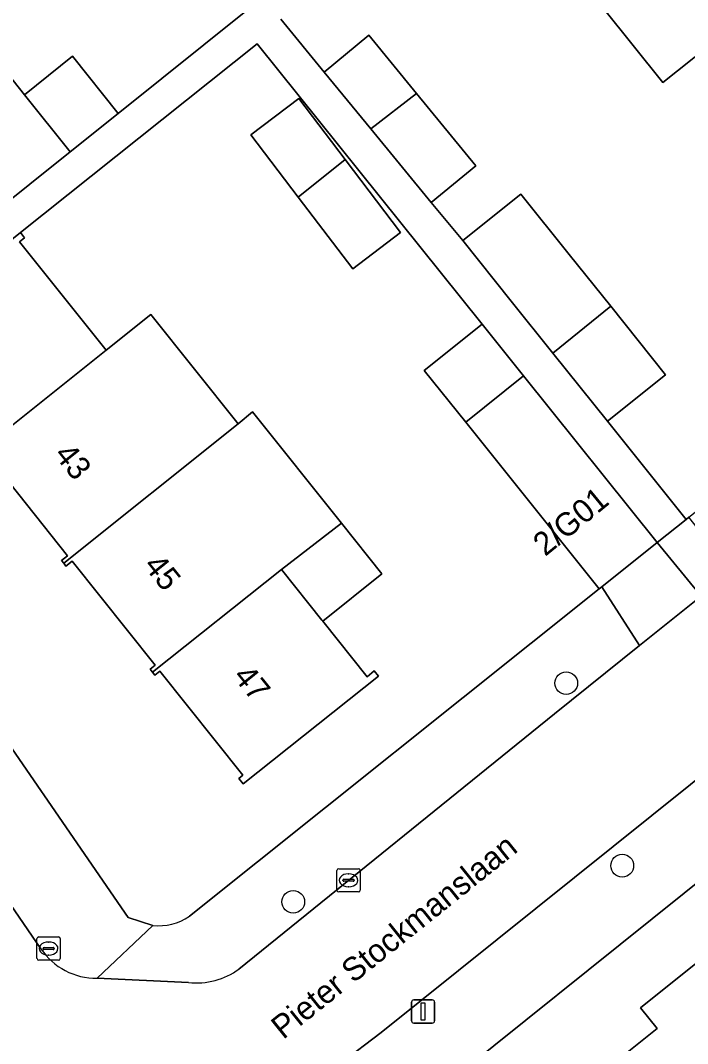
# Model space of a CAD drawing. Extents: x 157445 to 158888, y 383061 to 384688.
# Drawn here: x 158155.69 to 158184.37, y 383936.42 to 383980.42 of the extents above; entities that cross this region are included whole.
import ezdxf

# ---------------------------------------------------------------- set-up
doc = ezdxf.new("R2010")
doc.units = 0
for name, color, linetype in [('IMGEO_Boom', 7, 'Continuous'), ('IMGEO_Erf', 7, 'Continuous'), ('IMGEO_Kolk', 7, 'Continuous'), ('IMGEO_Lichtmast', 7, 'Continuous'), ('IMGEO_Openbare_ruimte_label', 7, 'Continuous'), ('IMGEO_Pand', 7, 'Continuous'), ('IMGEO_Pand_nummerreeks', 7, 'Continuous'), ('IMGEO_Rijbaan_lokaal_open', 7, 'Continuous'), ('IMGEO_Voetpad_open', 7, 'Continuous')]:
    doc.layers.add(name, color=color, linetype=linetype)

msp = doc.modelspace()

# ---------------------------------------------------------------- linework, layer by layer
at = {"layer": 'IMGEO_Boom'}
for centre in [(158179.155, 383951.921), (158181.563, 383944.072), (158167.421, 383942.516)]:
    msp.add_circle(centre, 0.489, dxfattribs=at)
at = {"layer": 'IMGEO_Erf'}
for points in [[(158192.773, 383969.922), (158190.865, 383972.311), (158188.505, 383970.427), (158186.695, 383972.693), (158184.819, 383975.043), (158187.179, 383976.927), (158185.27, 383979.318), (158183.309, 383977.751), (158179.482, 383982.54)], [(158151.728, 383982.412), (158153.959, 383979.62), (158155.867, 383977.23), (158157.932, 383978.883), (158159.899, 383976.427), (158165.451, 383980.88)], [(158166.883, 383980.474), (158168.744, 383978.205), (158170.668, 383979.784), (158172.717, 383977.287), (158175.272, 383974.173), (158173.348, 383972.594), (158174.708, 383970.953), (158177.204, 383972.952), (158179.288, 383970.351), (158181.069, 383968.128), (158183.427, 383965.183), (158180.928, 383963.186), (158184.31, 383958.963), (158184.428, 383959.058), (158186.635, 383960.822), (158186.808, 383960.961), (158198.685, 383970.542), (158203.048, 383974)], [(158180.573, 383955.975), (158174.833, 383963.142), (158173.053, 383965.365), (158175.543, 383967.359), (158165.869, 383979.417), (158155.699, 383971.298), (158155.874, 383971.08), (158155.656, 383970.906), (158159.383, 383966.24), (158161.303, 383967.773), (158165.057, 383963.073), (158165.665, 383963.583), (158169.488, 383958.798), (158171.228, 383956.62), (158168.688, 383954.591), (158170.6, 383952.2), (158170.905, 383952.445), (158171.082, 383952.228), (158165.274, 383947.588), (158165.088, 383947.821), (158165.259, 383947.958), (158161.683, 383952.434), (158161.471, 383952.265), (158161.37, 383952.391), (158161.269, 383952.517), (158161.486, 383952.691), (158157.912, 383957.165), (158157.65, 383956.955), (158157.552, 383957.078), (158157.456, 383957.198), (158157.713, 383957.403), (158154.172, 383961.836)], [(158145.605, 383963.235), (158160.318, 383941.84), (158161.379, 383941.503)], [(158162.956, 383941.894), (158180.573, 383955.975)], [(158181.123, 383935.527), (158183.059, 383937.074), (158182.347, 383937.964), (158185.012, 383940.092), (158185.723, 383939.202), (158185.969, 383939.398), (158190.74, 383943.208), (158188.35, 383946.199), (158169.17, 383930.808)]]:
    msp.add_lwpolyline(points, dxfattribs=at)
msp.add_lwpolyline([(158167.632, 383972.829), (158165.6, 383975.504), (158167.655, 383977.065), (158169.649, 383974.44), (158172.029, 383971.307), (158169.975, 383969.746)], close=True, dxfattribs=at)
msp.add_arc((158161.641, 383943.823), 2.335, 263.5639, 304.2862, dxfattribs=at)
at = {"layer": 'IMGEO_Kolk'}
for p, q in [((158169.299, 383943.016), (158169.299, 383943.868)), ((158169.374, 383943.942), (158170.226, 383943.942)), ((158170.3, 383943.868), (158170.3, 383943.016)), ((158169.558, 383943.436), (158169.558, 383943.448)), ((158169.996, 383943.399), (158169.598, 383943.399)), ((158169.601, 383943.485), (158169.999, 383943.485)), ((158169.787, 383943.722), (158169.812, 383943.722)), ((158170.042, 383943.448), (158170.042, 383943.436)), ((158170.226, 383942.942), (158169.374, 383942.942)), ((158169.81, 383943.162), (158169.785, 383943.162)), ((158156.405, 383940.081), (158156.405, 383940.933)), ((158156.48, 383941.007), (158157.332, 383941.007)), ((158156.893, 383940.787), (158156.918, 383940.787)), ((158157.406, 383940.933), (158157.406, 383940.081)), ((158156.664, 383940.501), (158156.664, 383940.513)), ((158157.102, 383940.464), (158156.704, 383940.464)), ((158156.707, 383940.55), (158157.105, 383940.55)), ((158156.916, 383940.227), (158156.891, 383940.227)), ((158157.148, 383940.513), (158157.148, 383940.501)), ((158157.332, 383940.007), (158156.48, 383940.007))]:
    msp.add_line(p, q, dxfattribs=at)
for points in [[(158169.299, 383943.016), (158169.299, 383943.868)], [(158169.374, 383943.942), (158170.226, 383943.942)], [(158170.3, 383943.868), (158170.3, 383943.016)], [(158170.226, 383942.942), (158169.374, 383942.942)], [(158156.405, 383940.081), (158156.405, 383940.933)], [(158156.48, 383941.007), (158157.332, 383941.007)], [(158157.406, 383940.933), (158157.406, 383940.081)], [(158157.332, 383940.007), (158156.48, 383940.007)]]:
    msp.add_lwpolyline(points, dxfattribs=at)
for centre, radius, start, end in [((158169.376, 383943.866), 0.0765, 91.552, 178.448), ((158169.376, 383943.866), 0.0765, 91.552, 178.448), ((158170.224, 383943.866), 0.0765, 1.552, 88.448), ((158170.224, 383943.866), 0.0765, 1.552, 88.448), ((158169.598, 383943.445), 0.0403, 85.8775, 175.7526), ((158169.595, 383943.435), 0.0366, 178.938, 274.7102), ((158169.999, 383943.442), 0.043, 264.8664, 352.4533), ((158170.003, 383943.447), 0.0386, 1.7309, 96.639), ((158169.376, 383943.018), 0.0765, 181.552, 268.448), ((158169.376, 383943.018), 0.0765, 181.552, 268.448), ((158170.224, 383943.018), 0.0765, 271.552, 358.448), ((158170.224, 383943.018), 0.0765, 271.552, 358.448), ((158156.482, 383940.931), 0.0765, 91.552, 178.448), ((158156.482, 383940.931), 0.0765, 91.552, 178.448), ((158157.33, 383940.931), 0.0765, 1.552, 88.448), ((158157.33, 383940.931), 0.0765, 1.552, 88.448), ((158156.704, 383940.51), 0.0403, 85.8775, 175.7526), ((158156.701, 383940.5), 0.0366, 178.938, 274.7102), ((158157.105, 383940.507), 0.043, 264.8664, 352.4533), ((158157.109, 383940.512), 0.0386, 1.7309, 96.639), ((158156.482, 383940.083), 0.0765, 181.552, 268.448), ((158156.482, 383940.083), 0.0765, 181.552, 268.448), ((158157.33, 383940.083), 0.0765, 271.552, 358.448), ((158157.33, 383940.083), 0.0765, 271.552, 358.448)]:
    msp.add_arc(centre, radius, start, end, dxfattribs=at)
for centre, major_axis, ratio, start_param, end_param in [((158169.786, 383943.442), (-0.387, 0.002), 0.722429, 4.712389, 7.853982), ((158169.811, 383943.442), (-0.39, 0.002), 0.717154, 1.570796, 4.712389), ((158156.892, 383940.507), (-0.387, 0.002), 0.722429, 4.712389, 7.853982), ((158156.917, 383940.507), (-0.39, 0.002), 0.717154, 1.570796, 4.712389)]:
    msp.add_ellipse(centre, major_axis=major_axis, ratio=ratio, start_param=start_param, end_param=end_param, dxfattribs=at)
at = {"layer": 'IMGEO_Lichtmast'}
for p, q in [((158172.506, 383937.402), (158172.506, 383938.202)), ((158172.506, 383938.202), (158172.506, 383937.402)), ((158172.606, 383938.302), (158173.396, 383938.302)), ((158173.396, 383938.302), (158172.606, 383938.302)), ((158173.496, 383938.202), (158173.496, 383937.402)), ((158173.496, 383937.402), (158173.496, 383938.202)), ((158173.396, 383937.302), (158172.606, 383937.302)), ((158172.606, 383937.302), (158173.396, 383937.302))]:
    msp.add_line(p, q, dxfattribs=at)
msp.add_lwpolyline([(158172.926, 383938.177), (158173.076, 383938.177), (158173.076, 383937.427), (158172.926, 383937.427), (158172.926, 383938.177)], dxfattribs=at)
for centre, start, end in [((158172.606, 383938.202), 90, 180), ((158172.606, 383938.202), 90, 180), ((158173.396, 383938.202), 0, 90), ((158173.396, 383938.202), 360, 90), ((158172.606, 383937.402), 180, 270), ((158172.606, 383937.402), 180, 270), ((158173.396, 383937.402), 270, 0), ((158173.396, 383937.402), 270, 0)]:
    msp.add_arc(centre, 0.1, start, end, dxfattribs=at)
at = {"layer": 'IMGEO_Pand'}
for points in [[(158190.806, 383983.748), (158190.749, 383983.82), (158190.528, 383983.644), (158186.904, 383988.182), (158187.142, 383988.372), (158187.05, 383988.488), (158179.482, 383982.54), (158183.309, 383977.751), (158185.27, 383979.318)], [(158157.832, 383974.772), (158155.867, 383977.23), (158153.959, 383979.62), (158151.136, 383977.364), (158152.009, 383976.271), (158149.24, 383974.058), (158150.28, 383972.757), (158147.103, 383970.213), (158149.07, 383967.756)], [(158168.744, 383978.205), (158170.755, 383975.754), (158172.717, 383977.287), (158170.668, 383979.784)], [(158157.832, 383974.772), (158159.899, 383976.427), (158157.932, 383978.883), (158155.867, 383977.23)], [(158170.755, 383975.754), (158173.348, 383972.594), (158175.272, 383974.173), (158172.717, 383977.287)], [(158169.649, 383974.44), (158167.655, 383977.065), (158165.6, 383975.504), (158167.632, 383972.829)], [(158169.649, 383974.44), (158167.632, 383972.829), (158169.975, 383969.746), (158172.029, 383971.307)], [(158179.288, 383970.351), (158177.204, 383972.952), (158174.708, 383970.953), (158176.791, 383968.352), (158178.585, 383966.112), (158181.069, 383968.128)], [(158153.781, 383961.765), (158159.383, 383966.24), (158155.656, 383970.906), (158155.874, 383971.08), (158155.699, 383971.298), (158153.8, 383969.782), (158149.893, 383966.661), (158150.102, 383966.399), (158150.338, 383966.587), (158153.913, 383962.112), (158153.663, 383961.913)], [(158181.069, 383968.128), (158178.585, 383966.112), (158180.928, 383963.186), (158183.427, 383965.183)], [(158157.552, 383957.078), (158165.057, 383963.073), (158161.303, 383967.773), (158159.383, 383966.24), (158153.781, 383961.765), (158153.899, 383961.617), (158154.172, 383961.836), (158157.713, 383957.403), (158157.456, 383957.198)], [(158177.325, 383965.133), (158175.543, 383967.359), (158173.053, 383965.365), (158174.833, 383963.142)], [(158177.325, 383965.133), (158174.833, 383963.142), (158180.573, 383955.975), (158180.68, 383956.061), (158183.064, 383957.966)], [(158166.911, 383956.816), (158169.488, 383958.798), (158165.665, 383963.583), (158165.057, 383963.073), (158157.552, 383957.078), (158157.65, 383956.955), (158157.912, 383957.165), (158161.486, 383952.691), (158161.269, 383952.517), (158161.37, 383952.391)], [(158169.488, 383958.798), (158166.911, 383956.816), (158168.653, 383954.635), (158168.688, 383954.591), (158171.228, 383956.62)], [(158171.082, 383952.228), (158170.905, 383952.445), (158170.6, 383952.2), (158168.688, 383954.591), (158168.653, 383954.635), (158166.911, 383956.816), (158161.37, 383952.391), (158161.471, 383952.265), (158161.683, 383952.434), (158165.259, 383947.958), (158165.088, 383947.821), (158165.274, 383947.588)], [(158185.969, 383939.398), (158185.723, 383939.202), (158185.012, 383940.092), (158182.347, 383937.964), (158183.059, 383937.074), (158181.123, 383935.527), (158185.478, 383930.075), (158187.111, 383928.03), (158189.475, 383929.918), (158191.958, 383931.901), (158191.643, 383932.296), (158190.325, 383933.945)]]:
    msp.add_lwpolyline(points, close=True, dxfattribs=at)
at = {"layer": 'IMGEO_Rijbaan_lokaal_open'}
for points in [[(158156.573, 383940.5), (158148.208, 383952.713), (158146.089, 383955.819), (158141.951, 383961.885), (158139.893, 383964.9), (158130.014, 383979.381)], [(158125.01, 383977.147), (158125.236, 383976.812), (158130.206, 383969.44), (158143.875, 383949.453), (158144.505, 383948.544), (158153.422, 383933.994), (158158.232, 383927.036), (158162.527, 383930.304), (158171.199, 383936.902)], [(158171.199, 383936.902), (158187.816, 383950.228), (158190.861, 383952.669), (158200.232, 383960.337), (158205.167, 383964.182), (158206.103, 383964.921), (158202.438, 383969.639), (158201.181, 383968.635), (158196.647, 383965.118), (158188.692, 383958.658), (158186.268, 383956.714), (158184.95, 383955.657), (158182.31, 383953.54), (158178.644, 383950.6), (158165.086, 383939.625)], [(158162.923, 383939.044), (158158.99, 383939.228)]]:
    msp.add_lwpolyline(points, dxfattribs=at)
for centre, radius, start, end in [((158158.957, 383942.097), 2.869, 213.8191, 270.6678), ((158163.252, 383942.136), 3.109, 263.9231, 306.1473)]:
    msp.add_arc(centre, radius, start, end, dxfattribs=at)
at = {"layer": 'IMGEO_Voetpad_open'}
for points in [[(158165.451, 383980.88), (158159.899, 383976.427), (158157.832, 383974.772), (158149.07, 383967.756), (158144.902, 383964.419), (158144.83, 383964.361), (158145.037, 383964.061), (158145.605, 383963.235), (158149.893, 383966.661), (158153.8, 383969.782), (158155.699, 383971.298), (158165.869, 383979.417), (158175.543, 383967.359), (158177.325, 383965.133), (158183.064, 383957.966), (158184.31, 383958.963), (158180.928, 383963.186), (158178.585, 383966.112), (158176.791, 383968.352), (158174.708, 383970.953), (158173.348, 383972.594), (158170.755, 383975.754), (158168.744, 383978.205), (158166.883, 383980.474)], [(158145.605, 383963.235), (158145.037, 383964.061), (158141.951, 383961.885), (158146.089, 383955.819), (158146.501, 383956.101), (158148.621, 383952.995), (158148.208, 383952.713), (158156.573, 383940.5)], [(158158.99, 383939.228), (158161.379, 383941.503), (158160.318, 383941.84), (158145.605, 383963.235)], [(158178.644, 383950.6), (158182.31, 383953.54), (158180.68, 383956.061), (158180.573, 383955.975), (158162.956, 383941.894)], [(158165.086, 383939.625), (158178.644, 383950.6)], [(158161.379, 383941.503), (158158.99, 383939.228), (158162.923, 383939.044)]]:
    msp.add_lwpolyline(points, dxfattribs=at)
for points in [[(158184.428, 383959.058), (158184.31, 383958.963), (158183.064, 383957.966), (158184.95, 383955.657), (158186.268, 383956.714)], [(158180.68, 383956.061), (158182.31, 383953.54), (158184.95, 383955.657), (158183.064, 383957.966)], [(158188.35, 383946.199), (158190.034, 383947.55), (158187.816, 383950.228), (158171.199, 383936.902), (158162.527, 383930.304), (158163.193, 383929.429), (158158.898, 383926.161), (158160.19, 383924.14), (158162.936, 383926.11), (158163.471, 383926.494), (158166.172, 383928.431), (158169.046, 383930.698), (158169.17, 383930.808)]]:
    msp.add_lwpolyline(points, close=True, dxfattribs=at)
for centre, radius, start, end in [((158161.641, 383943.823), 2.335, 263.5639, 304.2862), ((158158.957, 383942.097), 2.869, 213.8191, 270.6678), ((158163.252, 383942.136), 3.109, 263.9231, 306.1473)]:
    msp.add_arc(centre, radius, start, end, dxfattribs=at)

# ---------------------------------------------------------------- texts
at = {"layer": 'IMGEO_Openbare_ruimte_label'}
msp.add_text('Pieter Stockmanslaan', height=1, rotation=38.7493, dxfattribs=at).set_placement((158166.989, 383936.57))
at = {"layer": 'IMGEO_Pand_nummerreeks'}
for s, rotation, p in [('43', 308.8837, (158157.104, 383961.733)), ('2/G01', 39.4128, (158178.251, 383957.346)), ('45', 308.8837, (158160.95, 383956.965)), ('47', 308.8864, (158164.795, 383952.198))]:
    msp.add_text(s, height=1, rotation=rotation, dxfattribs=at).set_placement(p)

doc.saveas('drawing.dxf')
